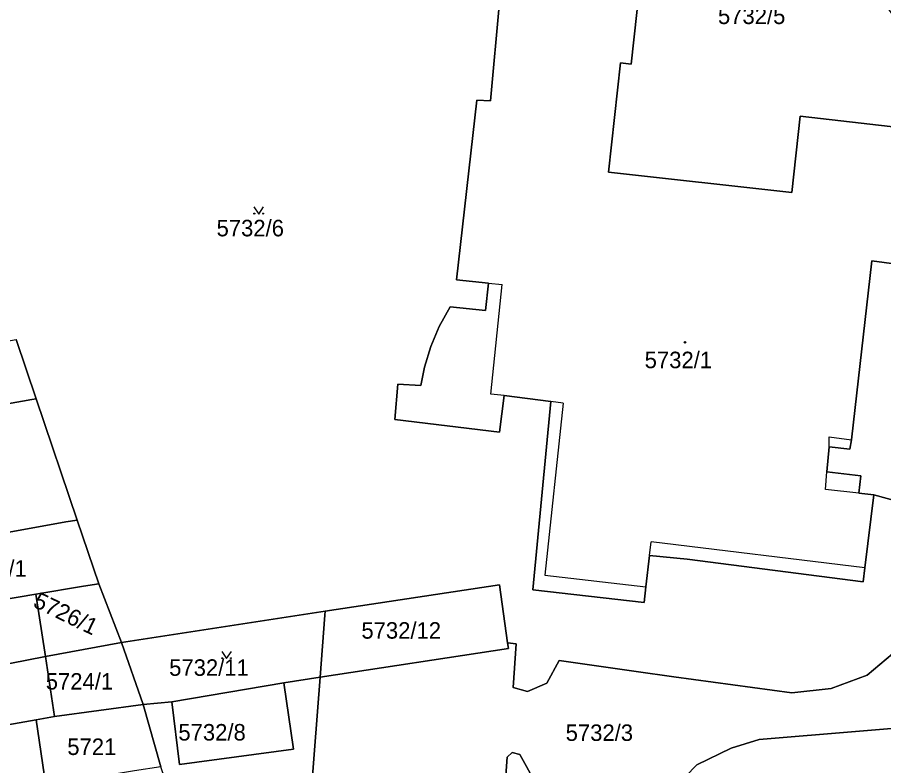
# Model space of a CAD drawing. Extents: x -596233 to -595156, y -1161235 to -1159375.
# Drawn here: x -595385.4 to -595296, y -1160549.2 to -1160472 of the extents above; entities that cross this region are included whole.
import ezdxf

# ---------------------------------------------------------------- set-up
doc = ezdxf.new("R2010")
doc.units = 0
for name, color, linetype in [('KN_CAR_KR', 7, 'Continuous'), ('KN_KULTURY', 7, 'Continuous'), ('KN_PARC_CIS_POZ', 7, 'Continuous'), ('KN_PARC_CIS_STAV', 7, 'Continuous'), ('KN_PARC_PLOCHA', 7, 'Continuous'), ('parcely_l', 7, 'Continuous')]:
    doc.layers.add(name, color=color, linetype=linetype)

msp = doc.modelspace()

# ---------------------------------------------------------------- linework, layer by layer
at = {"layer": 'KN_CAR_KR'}
for points in [[(-595336.82, -1160499.43), (-595335.38, -1160499.58)], [(-595336.55, -1160510.88), (-595335.38, -1160499.58)], [(-595335.18, -1160511.03), (-595336.55, -1160510.88)], [(-595329.11, -1160511.8), (-595331, -1160529.53)], [(-595329.11, -1160511.8), (-595330.37, -1160511.63)], [(-595301.68, -1160515.29), (-595299.35, -1160515.58)], [(-595301.68, -1160516.33), (-595301.68, -1160515.29)], [(-595302.03, -1160520.7), (-595301.91, -1160518.88)], [(-595298.59, -1160521.09), (-595302.03, -1160520.7)], [(-595320.2, -1160527.52), (-595320.04, -1160526.12)], [(-595297.99, -1160528.78), (-595320.04, -1160526.12)], [(-595331, -1160529.53), (-595320.57, -1160530.74)]]:
    msp.add_lwpolyline(points, dxfattribs=at)
at = {"layer": 'KN_KULTURY'}
for points in [[(-595361.0118, -1160491.5716), (-595360.5118, -1160492.3216), (-595360.0118, -1160491.5716)], [(-595364.3218, -1160537.4016), (-595363.8218, -1160538.1516), (-595363.3218, -1160537.4016)]]:
    msp.add_lwpolyline(points, dxfattribs=at)
for centre, radius in [((-595360.962, -1160492.2714), 0.05), ((-595360.0626, -1160492.2714), 0.05), ((-595316.54, -1160505.55), 0.09), ((-595316.54, -1160505.55), 0.0398), ((-595364.272, -1160538.1014), 0.05), ((-595363.3726, -1160538.1014), 0.05)]:
    msp.add_circle(centre, radius, dxfattribs=at)
at = {"layer": 'KN_PARC_PLOCHA'}
for points in [[(-595308.89, -1160451.79), (-595304.32, -1160458.48), (-595297.46, -1160468.53), (-595295.64, -1160471.08), (-595292.65, -1160475.27), (-595287.63, -1160482.29), (-595286.17, -1160484.34), (-595291.19, -1160483.77), (-595304.64, -1160482.23), (-595305.5, -1160490.09), (-595324.43, -1160488.01), (-595323.19, -1160476.74), (-595322.1, -1160476.86), (-595320.06, -1160458.35), (-595321.43, -1160458.2), (-595320.75, -1160451.57), (-595313.18, -1160445.5)], [(-595383.47, -1160511.37), (-595383.9, -1160511.44), (-595396.7, -1160513.71), (-595397.38, -1160513.84), (-595398.25, -1160508.65), (-595407.35, -1160510.22), (-595407.56, -1160509.17), (-595385.54, -1160505.27)], [(-595379.24, -1160523.86), (-595380.41, -1160524.06), (-595393.86, -1160526.47), (-595394.82, -1160519.64), (-595395.79, -1160519.78), (-595396.7, -1160513.71), (-595383.9, -1160511.44), (-595383.47, -1160511.37)], [(-595377, -1160530.44), (-595378.58, -1160530.68), (-595383.5, -1160531.51), (-595394.87, -1160533.43), (-595396.24, -1160526.88), (-595393.86, -1160526.47), (-595380.41, -1160524.06), (-595379.24, -1160523.86)], [(-595374.65, -1160536.48), (-595382.51, -1160537.93), (-595383.5, -1160531.51), (-595378.58, -1160530.68), (-595377, -1160530.44)], [(-595334.83, -1160536.51), (-595334.74, -1160537.11), (-595354.17, -1160540.06), (-595353.68, -1160533.68), (-595353.65, -1160533.27), (-595335.67, -1160530.53)], [(-595382.51, -1160537.93), (-595391.82, -1160539.74), (-595409.56, -1160542.8), (-595412.2, -1160536.52), (-595398.75, -1160534.01), (-595394.87, -1160533.43), (-595383.5, -1160531.51)], [(-595354.17, -1160540.06), (-595357.91, -1160540.63), (-595369.48, -1160542.6), (-595372.44, -1160542.87), (-595374.65, -1160536.48), (-595353.65, -1160533.27), (-595353.68, -1160533.68)], [(-595372.44, -1160542.87), (-595381.56, -1160544.12), (-595382.51, -1160537.93), (-595374.65, -1160536.48)], [(-595381.56, -1160544.12), (-595383.48, -1160544.46), (-595390.72, -1160545.74), (-595407.09, -1160548.68), (-595409.56, -1160542.8), (-595391.82, -1160539.74), (-595382.51, -1160537.93)], [(-595328.67, -1160556.9), (-595331.71, -1160557.35), (-595348.87, -1160559.9), (-595359.82, -1160561.52), (-595366.16, -1160562.4), (-595368.42, -1160555.74), (-595370.61, -1160549.29), (-595372.44, -1160542.87), (-595369.48, -1160542.6), (-595368.67, -1160549.07), (-595356.91, -1160547.47), (-595357.91, -1160540.63), (-595354.17, -1160540.06), (-595355.06, -1160551.58), (-595335.3, -1160553.94), (-595334.88, -1160548.3), (-595334.35, -1160547.81), (-595333.58, -1160548.03)], [(-595369.48, -1160542.6), (-595357.91, -1160540.63), (-595356.91, -1160547.47), (-595368.67, -1160549.07)], [(-595370.61, -1160549.29), (-595373.31, -1160549.7), (-595382.47, -1160551.21), (-595383.48, -1160544.46), (-595381.56, -1160544.12), (-595372.44, -1160542.87)], [(-595382.47, -1160551.21), (-595391.59, -1160552.71), (-595404.56, -1160554.7), (-595407.09, -1160548.68), (-595390.72, -1160545.74), (-595383.48, -1160544.46)]]:
    msp.add_lwpolyline(points, close=True, dxfattribs=at)
for points in [[(-595320.06, -1160458.35), (-595322.1, -1160476.86), (-595323.19, -1160476.74), (-595324.43, -1160488.01), (-595305.5, -1160490.09), (-595304.64, -1160482.23), (-595291.19, -1160483.77)], [(-595292.7, -1160497.77), (-595297.26, -1160497.15), (-595299.35, -1160515.58), (-595299.54, -1160516.55), (-595301.68, -1160516.33), (-595301.91, -1160518.88), (-595298.4, -1160519.29), (-595298.59, -1160521.09), (-595297.05, -1160521.27), (-595297.99, -1160528.78), (-595298.17, -1160530.22), (-595316.32, -1160527.9), (-595320.2, -1160527.52), (-595320.57, -1160530.74), (-595320.76, -1160532.36), (-595332.24, -1160531.05), (-595330.37, -1160511.63), (-595335.18, -1160511.03), (-595335.66, -1160514.8), (-595346.48, -1160513.5), (-595346.15, -1160509.87), (-595343.78, -1160509.99), (-595343.4, -1160508.1), (-595342.76, -1160505.99), (-595341.89, -1160503.9), (-595340.77, -1160501.89), (-595337.11, -1160502.26), (-595336.82, -1160499.43), (-595340.09, -1160499.11), (-595338.01, -1160480.57), (-595336.6, -1160480.65), (-595335.67, -1160470.48)], [(-595335.67, -1160470.48), (-595336.6, -1160480.65), (-595338.01, -1160480.57), (-595340.09, -1160499.11), (-595336.82, -1160499.43), (-595337.11, -1160502.26), (-595340.77, -1160501.89), (-595341.89, -1160503.9), (-595342.76, -1160505.99), (-595343.4, -1160508.1), (-595343.78, -1160509.99), (-595346.15, -1160509.87), (-595346.48, -1160513.5), (-595335.66, -1160514.8), (-595335.18, -1160511.03), (-595330.37, -1160511.63), (-595332.24, -1160531.05), (-595320.76, -1160532.36), (-595320.57, -1160530.74), (-595320.2, -1160527.52), (-595316.32, -1160527.9), (-595298.17, -1160530.22), (-595297.99, -1160528.78), (-595297.05, -1160521.27), (-595292.16, -1160522.62)], [(-595292.16, -1160522.62), (-595297.05, -1160521.27), (-595298.59, -1160521.09), (-595298.4, -1160519.29), (-595301.91, -1160518.88), (-595301.68, -1160516.33), (-595299.54, -1160516.55), (-595299.35, -1160515.58), (-595297.26, -1160497.15), (-595292.7, -1160497.77)], [(-595293.82, -1160536.57), (-595297.74, -1160539.86), (-595301.47, -1160541.23), (-595305.5, -1160541.68), (-595317.68, -1160540.01), (-595321.57, -1160539.46), (-595329.52, -1160538.33), (-595330.79, -1160540.68), (-595332.77, -1160541.55), (-595334.27, -1160541.13), (-595333.94, -1160536.61), (-595334.83, -1160536.51), (-595335.67, -1160530.53), (-595353.65, -1160533.27), (-595374.65, -1160536.48), (-595377, -1160530.44), (-595379.24, -1160523.86), (-595383.47, -1160511.37), (-595385.54, -1160505.27)], [(-595355.06, -1160551.58), (-595354.17, -1160540.06), (-595334.74, -1160537.11), (-595334.83, -1160536.51), (-595333.94, -1160536.61), (-595334.27, -1160541.13), (-595332.77, -1160541.55), (-595330.79, -1160540.68), (-595329.52, -1160538.33), (-595321.57, -1160539.46), (-595317.68, -1160540.01), (-595305.5, -1160541.68), (-595301.47, -1160541.23), (-595297.74, -1160539.86), (-595293.82, -1160536.57)], [(-595292.83, -1160551.59), (-595300.31, -1160552.7), (-595317.46, -1160555.24), (-595319.87, -1160555.6), (-595318.87, -1160552.73), (-595315.31, -1160549.11), (-595311.78, -1160547.36), (-595308.87, -1160546.49), (-595287.78, -1160544.72)], [(-595287.78, -1160544.72), (-595308.87, -1160546.49), (-595311.78, -1160547.36), (-595315.31, -1160549.11), (-595318.87, -1160552.73)], [(-595328.67, -1160556.9), (-595333.58, -1160548.03), (-595334.35, -1160547.81), (-595334.88, -1160548.3), (-595335.3, -1160553.94)]]:
    msp.add_lwpolyline(points, dxfattribs=at)
at = {"layer": 'parcely_l'}
for points in [[(-595291.19, -1160483.77), (-595304.64, -1160482.23), (-595305.5, -1160490.09), (-595324.43, -1160488.01), (-595323.19, -1160476.74), (-595322.1, -1160476.86), (-595320.06, -1160458.35), (-595321.43, -1160458.2)], [(-595335.67, -1160470.48), (-595336.6, -1160480.65), (-595338.01, -1160480.57), (-595340.09, -1160499.11), (-595336.82, -1160499.43), (-595337.11, -1160502.26), (-595340.77, -1160501.89), (-595341.89, -1160503.9), (-595342.76, -1160505.99), (-595343.4, -1160508.1), (-595343.78, -1160509.99), (-595346.15, -1160509.87), (-595346.48, -1160513.5), (-595335.66, -1160514.8), (-595335.18, -1160511.03), (-595330.37, -1160511.63), (-595332.24, -1160531.05), (-595320.76, -1160532.36), (-595320.57, -1160530.74), (-595320.2, -1160527.52), (-595316.32, -1160527.9), (-595298.17, -1160530.22), (-595297.99, -1160528.78), (-595297.05, -1160521.27)], [(-595297.05, -1160521.27), (-595298.59, -1160521.09), (-595298.4, -1160519.29), (-595301.91, -1160518.88), (-595301.68, -1160516.33), (-595299.54, -1160516.55), (-595299.35, -1160515.58), (-595297.26, -1160497.15), (-595292.7, -1160497.77), (-595291.19, -1160483.77)], [(-595281.82, -1160490.44), (-595282.05, -1160492.54), (-595287.78, -1160544.72), (-595308.87, -1160546.49), (-595311.78, -1160547.36), (-595315.31, -1160549.11), (-595318.87, -1160552.73), (-595319.87, -1160555.6)], [(-595385.54, -1160505.27), (-595383.47, -1160511.37)], [(-595383.47, -1160511.37), (-595383.9, -1160511.44), (-595396.7, -1160513.71)], [(-595379.24, -1160523.86), (-595383.47, -1160511.37)], [(-595297.05, -1160521.27), (-595292.16, -1160522.62), (-595289.85, -1160526), (-595290.57, -1160530.81), (-595293.82, -1160536.57), (-595297.74, -1160539.86), (-595301.47, -1160541.23), (-595305.5, -1160541.68), (-595317.68, -1160540.01), (-595321.57, -1160539.46), (-595329.52, -1160538.33), (-595330.79, -1160540.68), (-595332.77, -1160541.55), (-595334.27, -1160541.13), (-595333.94, -1160536.61), (-595334.83, -1160536.51)], [(-595393.86, -1160526.47), (-595380.41, -1160524.06), (-595379.24, -1160523.86)], [(-595377, -1160530.44), (-595379.24, -1160523.86)], [(-595377, -1160530.44), (-595378.58, -1160530.68), (-595383.5, -1160531.51)], [(-595374.65, -1160536.48), (-595377, -1160530.44)], [(-595334.83, -1160536.51), (-595335.67, -1160530.53), (-595353.65, -1160533.27)], [(-595394.87, -1160533.43), (-595383.5, -1160531.51)], [(-595383.5, -1160531.51), (-595382.51, -1160537.93)], [(-595374.65, -1160536.48), (-595353.65, -1160533.27)], [(-595353.65, -1160533.27), (-595353.68, -1160533.68), (-595354.17, -1160540.06)], [(-595382.51, -1160537.93), (-595374.65, -1160536.48)], [(-595372.44, -1160542.87), (-595374.65, -1160536.48)], [(-595334.83, -1160536.51), (-595334.74, -1160537.11), (-595354.17, -1160540.06)], [(-595382.51, -1160537.93), (-595391.82, -1160539.74), (-595409.56, -1160542.8)], [(-595381.56, -1160544.12), (-595382.51, -1160537.93)], [(-595357.91, -1160540.63), (-595369.48, -1160542.6)], [(-595369.48, -1160542.6), (-595368.67, -1160549.07), (-595356.91, -1160547.47), (-595357.91, -1160540.63)], [(-595354.17, -1160540.06), (-595357.91, -1160540.63)], [(-595354.17, -1160540.06), (-595355.06, -1160551.58), (-595335.3, -1160553.94), (-595334.88, -1160548.3), (-595334.35, -1160547.81), (-595333.58, -1160548.03), (-595328.67, -1160556.9)], [(-595372.44, -1160542.87), (-595381.56, -1160544.12)], [(-595369.48, -1160542.6), (-595372.44, -1160542.87)], [(-595370.61, -1160549.29), (-595372.44, -1160542.87)], [(-595381.56, -1160544.12), (-595383.48, -1160544.46)], [(-595383.48, -1160544.46), (-595390.72, -1160545.74), (-595407.09, -1160548.68)], [(-595382.47, -1160551.21), (-595383.48, -1160544.46)]]:
    msp.add_lwpolyline(points, dxfattribs=at)

# ---------------------------------------------------------------- texts
at = {"layer": 'KN_PARC_CIS_POZ'}
for s, p in [('5732/5', (-595313.1366, -1160472.74)), ('5732/6', (-595364.8566, -1160494.62)), ('5729/1', (-595391.3866, -1160529.7)), ('5732/12', (-595349.9166, -1160536.09)), ('5732/11', (-595369.7466, -1160539.92)), ('5724/1', (-595382.4766, -1160541.34)), ('5732/8', (-595368.7966, -1160546.59)), ('5732/3', (-595328.8466, -1160546.63)), ('5721', (-595380.2566, -1160548.08))]:
    msp.add_text(s, height=1.7, dxfattribs=at).set_placement(p)
msp.add_text('5726/1', height=1.7, rotation=334.171505, dxfattribs=at).set_placement((-595383.8954, -1160532.7515))
at = {"layer": 'KN_PARC_CIS_STAV'}
msp.add_text('5732/1', height=1.7, dxfattribs=at).set_placement((-595320.6966, -1160508.21))

doc.saveas('drawing.dxf')
